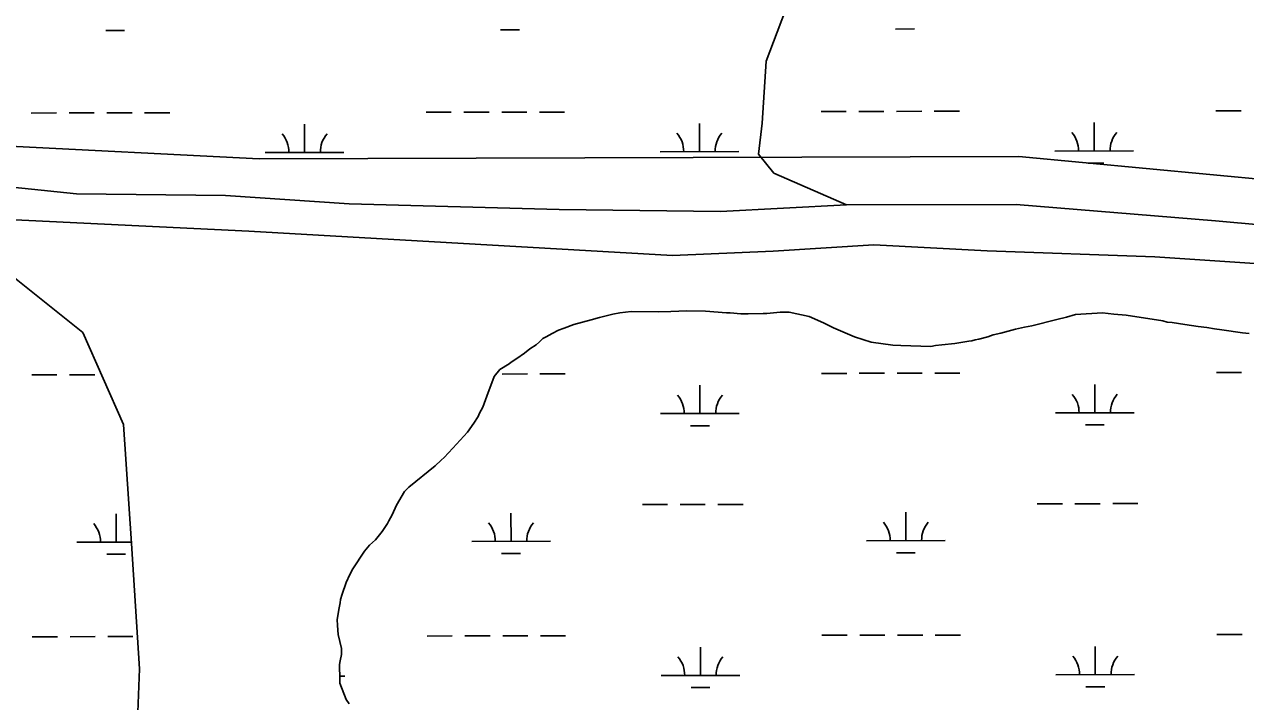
# Model space of a CAD drawing. Extents: x 3329332 to 3367211, y 631066 to 656469.
# Drawn here: x 3362820 to 3364372, y 648725 to 649585 of the extents above; entities that cross this region are included whole.
import ezdxf

# ---------------------------------------------------------------- set-up
doc = ezdxf.new("R2010")
doc.units = 0
doc.layers.add('V-TOPO-SHOR', color=7, linetype='Continuous')
doc.layers.add('V-WETL-SWMP', color=7, linetype='Continuous')

msp = doc.modelspace()

# ---------------------------------------------------------------- linework, layer by layer
at = {"layer": 'V-TOPO-SHOR'}
for points in [[(3364393.1183512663, 650638.3111235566), (3364368.6617707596, 650599.0155256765), (3364363.8112582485, 650569.5693295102), (3364363.9132672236, 650515.6016380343), (3364363.978182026, 650481.2585616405), (3364334.689636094, 650402.704460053), (3364290.6269875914, 650353.559460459), (3364246.6107068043, 650279.8836920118), (3364207.5005797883, 650206.2171971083), (3364143.8504103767, 650137.4104882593), (3364075.275540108, 650078.4068134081), (3364011.597550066, 650024.3185658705), (3363957.741141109, 649965.3427116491), (3363918.6031934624, 649906.3946780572), (3363908.837253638, 649881.845362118), (3363903.958920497, 649867.1176272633), (3363825.7664870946, 649705.0661761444), (3363762.3017885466, 649538.1363918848), (3363757.544011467, 649459.6286580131), (3363752.7120460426, 649420.3701543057), (3363772.3830288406, 649395.8764796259), (3363864.498353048, 649355.7779093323)], [(3364568.4457821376, 649314.4497547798), (3364333.783200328, 649335.3355719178), (3364080.4574837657, 649356.1861122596), (3363864.498353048, 649355.7779093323), (3363704.543745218, 649347.4770504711), (3363499.244223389, 649349.7551678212), (3363232.612893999, 649357.2496999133), (3363075.28917148, 649367.6170153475), (3362885.986622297, 649369.9253699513), (3362733.985144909, 649385.6350886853), (3362078.053831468, 649413.7231444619), (3361806.0700196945, 649431.8722458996), (3361350.1210224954, 649449.6736189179), (3361160.8033546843, 649459.9804598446), (3361040.7958225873, 649475.7506530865), (3360963.492240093, 649467.6060200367), (3360902.230986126, 649435.4961652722), (3360859.637906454, 649400.7554251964), (3360841.015088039, 649379.3908515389), (3360822.36203237, 649374.0232505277), (3360809.0211427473, 649379.3303770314), (3360670.0229056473, 649568.3658304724), (3360605.89390788, 649642.8974204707)], [(3362571.4198099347, 649348.0014070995), (3363104.7026268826, 649322.3476944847), (3363643.3278471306, 649291.371736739), (3363771.2935492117, 649296.9459589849), (3363899.2542117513, 649305.1863433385), (3364043.2420841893, 649297.4599923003), (3364256.550171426, 649289.8646693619), (3364757.8541617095, 649256.1519959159)]]:
    msp.add_lwpolyline(points, dxfattribs=at)
at = {"layer": 'V-WETL-SWMP'}
for p, q in [((3362923.048128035, 649577.2712789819), (3362947.0480851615, 649577.3166433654)), ((3363424.955231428, 649578.2199767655), (3363448.9551885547, 649578.2653411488)), ((3363926.862334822, 649579.1686745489), (3363950.8622919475, 649579.2140389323)), ((3363118.0160000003, 649414.2880000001), (3361899.44, 649475.7390000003)), ((3362828.4020861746, 649472.4521934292), (3362860.40202901, 649472.5126792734)), ((3362876.4020004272, 649472.5429221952), (3362908.4019432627, 649472.6034080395)), ((3362924.4019146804, 649472.6336509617), (3362956.4018575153, 649472.6941368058)), ((3362972.4018289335, 649472.7243797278), (3363004.4017717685, 649472.784865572)), ((3363330.309189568, 649473.4008912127), (3363362.309132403, 649473.4613770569)), ((3363378.309103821, 649473.4916199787), (3363410.309046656, 649473.5521058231)), ((3363426.3090180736, 649473.5823487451), (3363458.308960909, 649473.6428345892)), ((3363474.3089323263, 649473.6730775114), (3363506.308875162, 649473.7335633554)), ((3363832.216292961, 649474.3495889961), (3363864.216235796, 649474.4100748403)), ((3363880.2162072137, 649474.4403177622), (3363912.216150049, 649474.5008036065)), ((3363928.216121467, 649474.5310465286), (3363960.2160643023, 649474.5915323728)), ((3363976.21603572, 649474.6217752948), (3364008.215978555, 649474.6822611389)), ((3364334.123396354, 649475.2982867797), (3364366.1233391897, 649475.3587726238)), ((3363175.8133773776, 649422.3667747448), (3363175.7453308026, 649458.3667104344)), ((3363677.720480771, 649423.3154725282), (3363677.6524341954, 649459.315408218)), ((3364179.6275841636, 649424.2641703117), (3364179.559537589, 649460.2641060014)), ((3363125.813466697, 649422.2722656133), (3363225.813288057, 649422.4612838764)), ((3363627.72057009, 649423.2209633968), (3363727.720391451, 649423.4099816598)), ((3364129.6276734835, 649424.1696611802), (3364229.627494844, 649424.3586794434)), ((3364083.878, 649417.053), (3363118.0160000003, 649414.2879999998)), ((3364563.143, 649372.237), (3364083.878, 649417.0530000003)), ((3364171.937101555, 649408.8186063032), (3364191.656730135, 649408.8558800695)), ((3362800.543, 649267.958), (3362893.793, 649193.508)), ((3363567.7130005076, 649216.9539990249), (3363576.5579960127, 649218.6300076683)), ((3363576.5579960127, 649218.6300076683), (3363590.9659915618, 649220.1930162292)), ((3363590.9659915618, 649220.1930162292), (3363626.2059912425, 649219.9420168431)), ((3363626.2059912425, 649219.9420168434), (3363641.5129866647, 649220.0960256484)), ((3363641.5129866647, 649220.0960256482), (3363661.473986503, 649221.0820259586)), ((3363661.473986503, 649221.0820259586), (3363685.5789862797, 649220.5940263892)), ((3363685.5789862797, 649220.5940263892), (3363711.9739860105, 649218.6680269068)), ((3363711.9739860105, 649218.6680269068), (3363716.609985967, 649218.5740269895)), ((3363716.609985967, 649218.5740269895), (3363730.497985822, 649217.3650272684)), ((3363763.428981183, 649217.625036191), (3363780.1649810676, 649219.6040364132)), ((3363780.1649810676, 649219.6040364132), (3363791.753985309, 649219.3690282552)), ((3363791.753985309, 649219.3690282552), (3363817.1459894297, 649213.7530203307)), ((3364155.742946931, 649216.6301020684), (3364190.1029554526, 649218.7160856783)), ((3364190.1029554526, 649218.7160856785), (3364204.444959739, 649217.0340774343)), ((3363505.6740007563, 649199.1969985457), (3363517.820000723, 649203.5889986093)), ((3363517.820000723, 649203.5889986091), (3363540.203000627, 649209.6279987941)), ((3363540.203000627, 649209.6279987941), (3363550.4670005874, 649212.6659988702)), ((3363550.4670005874, 649212.6659988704), (3363567.7130005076, 649216.9539990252)), ((3363730.497985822, 649217.3650272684), (3363739.768985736, 649217.1770274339)), ((3363739.768985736, 649217.1770274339), (3363758.793981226, 649217.7190361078)), ((3363758.793981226, 649217.719036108), (3363763.428981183, 649217.625036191)), ((3363817.1459894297, 649213.7530203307), (3363835.537989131, 649205.9610209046)), ((3363835.537989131, 649205.9610209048), (3363847.9319889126, 649199.6810213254)), ((3364100.259973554, 649201.986050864), (3364131.9609514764, 649210.1550933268)), ((3364131.9609514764, 649210.1550933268), (3364144.078946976, 649213.1561019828)), ((3364144.078946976, 649213.1561019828), (3364155.742946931, 649216.6301020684)), ((3364204.444959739, 649217.0340774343), (3364220.1879551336, 649215.787086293)), ((3364220.1879551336, 649215.7870862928), (3364266.875954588, 649208.3480873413)), ((3364266.875954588, 649208.3480873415), (3364272.4099545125, 649206.8450874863)), ((3364272.4099545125, 649206.8450874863), (3364278.4269544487, 649206.2590876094)), ((3364278.4269544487, 649206.259087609), (3364294.604954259, 649203.6130879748)), ((3364294.604954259, 649203.6130879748), (3364311.718954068, 649201.4110883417)), ((3362893.793, 649193.508), (3362945.537, 649076.6190000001)), ((3363478.5050007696, 649185.8359985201), (3363482.7240007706, 649188.068998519)), ((3363482.7240007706, 649188.068998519), (3363490.699000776, 649192.544998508)), ((3363490.699000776, 649192.544998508), (3363498.6640007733, 649196.5569985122)), ((3363498.6640007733, 649196.5569985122), (3363505.6740007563, 649199.1969985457)), ((3363847.9319889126, 649199.6810213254), (3363874.5929840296, 649188.0100307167)), ((3363874.5929840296, 649188.0100307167), (3363895.7949837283, 649181.5520312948)), ((3364032.6769825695, 649185.270033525), (3364044.3319781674, 649188.2800419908)), ((3364044.3319781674, 649188.2800419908), (3364050.8689781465, 649190.4660420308)), ((3364050.8689781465, 649190.4660420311), (3364060.650978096, 649192.5870421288)), ((3364060.650978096, 649192.5870421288), (3364079.305978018, 649197.7740422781)), ((3364079.305978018, 649197.7740422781), (3364090.9509736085, 649200.3200507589)), ((3364090.9509736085, 649200.3200507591), (3364100.259973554, 649201.986050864)), ((3364311.718954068, 649201.411088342), (3364322.815953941, 649199.7940885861)), ((3364322.815953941, 649199.7940885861), (3364332.522953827, 649198.2060888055)), ((3364332.522953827, 649198.2060888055), (3364341.774953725, 649197.0910890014)), ((3364341.774953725, 649197.0910890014), (3364368.1329534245, 649193.3110895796)), ((3364368.1329534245, 649193.3110895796), (3364376.457953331, 649192.2150897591)), ((3363455.4059962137, 649167.290007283), (3363462.0079962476, 649172.721007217)), ((3363462.0079962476, 649172.721007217), (3363470.0009962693, 649178.1240071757)), ((3363470.0009962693, 649178.1240071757), (3363474.2489962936, 649181.748007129)), ((3363474.2489962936, 649181.748007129), (3363478.5050007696, 649185.8359985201)), ((3363895.7949837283, 649181.5520312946), (3363923.5429834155, 649177.7430318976)), ((3363923.5429834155, 649177.7430318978), (3363933.731983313, 649177.0730320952)), ((3363933.731983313, 649177.073032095), (3363971.7339829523, 649175.839032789)), ((3363971.7339829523, 649175.839032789), (3363977.78898292, 649177.1070328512)), ((3363977.78898292, 649177.1070328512), (3363985.687982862, 649177.8750329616)), ((3363985.687982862, 649177.8750329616), (3364002.4229827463, 649179.8540331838)), ((3364002.4229827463, 649179.8540331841), (3364020.1049826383, 649182.7420333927)), ((3364020.1049826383, 649182.7420333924), (3364023.821982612, 649183.1310334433)), ((3364023.821982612, 649183.1310334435), (3364028.0229825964, 649184.4370334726)), ((3364028.0229825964, 649184.4370334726), (3364032.6769825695, 649185.270033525)), ((3363435.653996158, 649153.7780073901), (3363438.481996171, 649156.0390073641)), ((3363438.481996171, 649156.0390073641), (3363445.5299961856, 649160.5340073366)), ((3363445.5299961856, 649160.5340073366), (3363455.4059962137, 649167.290007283)), ((3363416.782996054, 649137.9290075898), (3363423.9149961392, 649146.596007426)), ((3363423.9149961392, 649146.596007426), (3363435.653996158, 649153.7780073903)), ((3363426.937765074, 649140.9079858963), (3363458.937707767, 649140.9684717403)), ((3363474.937679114, 649140.9987146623), (3363506.937621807, 649141.0592005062)), ((3363832.8450381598, 649141.6752261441), (3363864.844980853, 649141.735711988)), ((3363880.8449522, 649141.7659549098), (3363912.8448948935, 649141.826440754)), ((3363928.8448662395, 649141.8566836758), (3363960.8448089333, 649141.9171695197)), ((3363976.8447802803, 649141.9474124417), (3364008.8447229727, 649142.0078982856)), ((3364334.752139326, 649142.6239239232), (3364366.7520820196, 649142.6844097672)), ((3362829.030902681, 649139.7777877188), (3362861.0308455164, 649139.838273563)), ((3362877.0308169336, 649139.8685164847), (3362909.030759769, 649139.9290023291)), ((3363407.458000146, 649112.61099972), (3363416.782996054, 649137.9290075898)), ((3363678.3492257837, 649090.6411105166), (3363678.2811798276, 649126.6410456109)), ((3364180.25632695, 649091.589808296), (3364180.1882809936, 649127.5897433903)), ((3363402.541004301, 649098.7989917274), (3363407.458000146, 649112.61099972)), ((3363398.2090042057, 649091.0029919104), (3363402.541004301, 649098.7989917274)), ((3363382.887025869, 649067.1979502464), (3363391.0020128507, 649078.6269752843)), ((3363391.0020128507, 649078.6269752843), (3363396.2700041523, 649086.8679920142)), ((3363396.2700041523, 649086.8679920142), (3363398.2090042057, 649091.0029919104)), ((3363628.3493153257, 649090.5466013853), (3363728.3491362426, 649090.7356196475)), ((3364130.2564164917, 649091.4952991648), (3364230.2562374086, 649091.684317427)), ((3362945.537, 649076.6190000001), (3362955.68, 648925.681)), ((3363364.38503438, 649046.7039338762), (3363382.887025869, 649067.1979502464)), ((3363666.378414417, 649075.187456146), (3363690.378371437, 649075.2328205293)), ((3364168.285515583, 649076.1361539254), (3364192.285472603, 649076.1815183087)), ((3363349.23203425, 649031.2439341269), (3363353.015034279, 649034.8769340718)), ((3363353.015034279, 649034.8769340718), (3363364.38503438, 649046.7039338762)), ((3363308.1970559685, 648997.293892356), (3363341.6740429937, 649024.4409173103)), ((3363341.6740429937, 649024.4409173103), (3363349.23203425, 649031.2439341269)), ((3363292.430051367, 648974.425901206), (3363302.985051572, 648991.8349008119)), ((3363302.985051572, 648991.8349008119), (3363308.1970559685, 648997.293892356)), ((3363287.0770512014, 648962.0129015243), (3363292.430051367, 648974.425901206)), ((3363605.1595428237, 648975.0705641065), (3363637.1594855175, 648975.1310499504)), ((3363653.1594568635, 648975.1612928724), (3363685.1593995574, 648975.2217787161)), ((3363701.159370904, 648975.2520216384), (3363733.159313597, 648975.312507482)), ((3364107.0666439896, 648976.0192618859), (3364139.0665866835, 648976.0797477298)), ((3364155.0665580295, 648976.1099906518), (3364187.066500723, 648976.1704764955)), ((3364203.06647207, 648976.2007194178), (3364235.066414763, 648976.2612052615)), ((3362936.276572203, 648927.3761221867), (3362936.2085256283, 648963.3760578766)), ((3363281.289051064, 648951.0009017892), (3363282.7450511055, 648954.2169017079)), ((3363282.7450511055, 648954.2169017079), (3363287.077051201, 648962.0129015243)), ((3363438.1836023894, 648928.3248663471), (3363438.115556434, 648964.3248014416)), ((3363940.090703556, 648929.2735641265), (3363940.0226575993, 648965.2734992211)), ((3363266.0320508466, 648930.4409022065), (3363274.5920509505, 648940.9339020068)), ((3363274.59205095, 648940.9339020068), (3363281.289051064, 648951.0009017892)), ((3362886.276661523, 648927.2816130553), (3362955.563638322, 648927.4125783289)), ((3362955.68, 648925.681), (3362965.92, 648766.353)), ((3363251.824050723, 648915.8889024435), (3363258.474050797, 648923.6379023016)), ((3363258.474050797, 648923.6379023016), (3363266.0320508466, 648930.4409022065)), ((3363388.183691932, 648928.2303572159), (3363488.183512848, 648928.4193754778)), ((3363890.0907930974, 648929.1790549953), (3363990.090614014, 648929.3680732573)), ((3362924.305761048, 648911.922467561), (3362948.305718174, 648911.9678319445)), ((3363236.9940504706, 648893.46590293), (3363251.824050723, 648915.8889024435)), ((3363426.212791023, 648912.8712119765), (3363450.2127480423, 648912.9165763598)), ((3363928.1198921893, 648913.819909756), (3363952.1198492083, 648913.8652741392)), ((3363233.1350503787, 648886.1239031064), (3363236.9940504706, 648893.46590293)), ((3363228.7560545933, 648876.0098950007), (3363233.1350503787, 648886.1239031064)), ((3363221.361049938, 648854.3639039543), (3363223.3560500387, 648861.27890376)), ((3363223.3560500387, 648861.27890376), (3363228.7560545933, 648876.0098950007)), ((3363219.7540497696, 648843.7299042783), (3363220.8130498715, 648850.2009040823)), ((3363220.8130498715, 648850.2009040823), (3363221.3610499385, 648854.3639039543)), ((3363217.136049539, 648828.942904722), (3363219.7540497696, 648843.7299042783)), ((3363217.449049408, 648821.5169049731), (3363217.136049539, 648828.942904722)), ((3363218.605049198, 648809.8989053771), (3363217.449049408, 648821.5169049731)), ((3362829.6597191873, 648807.1033820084), (3362861.6596620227, 648807.1638678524)), ((3362877.65963344, 648807.1941107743), (3362909.6595762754, 648807.2545966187)), ((3362925.659547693, 648807.2848395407), (3362957.659490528, 648807.3453253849)), ((3363222.8830488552, 648792.1899060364), (3363218.605049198, 648809.8989053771)), ((3363331.5667477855, 648808.0521281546), (3363363.5666904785, 648808.1126139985)), ((3363379.5666618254, 648808.1428569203), (3363411.566604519, 648808.2033427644)), ((3363427.5665758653, 648808.2335856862), (3363459.5665185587, 648808.2940715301)), ((3363475.5664899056, 648808.3243144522), (3363507.5664325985, 648808.384800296)), ((3363833.4738489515, 648809.000825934), (3363865.4737916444, 648809.0613117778)), ((3363881.4737629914, 648809.0915546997), (3363913.4737056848, 648809.1520405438)), ((3363929.4736770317, 648809.1822834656), (3363961.473619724, 648809.2427693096)), ((3363977.473591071, 648809.2730122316), (3364009.473533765, 648809.3334980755)), ((3364335.3809501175, 648809.9495237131), (3364367.380892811, 648810.010009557)), ((3363221.1730486, 648776.4569065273), (3363222.733048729, 648784.7729062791)), ((3363222.733048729, 648784.7729062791), (3363222.8830488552, 648792.1899060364)), ((3363678.9780365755, 648757.9667103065), (3363678.9099906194, 648793.9666454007)), ((3364180.885137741, 648758.9154080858), (3364180.8170917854, 648794.9153431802)), ((3363220.1520485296, 648771.8399066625), (3363221.1730486, 648776.4569065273)), ((3363220.694048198, 648752.814907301), (3363220.1520485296, 648771.8399066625)), ((3362965.92, 648766.353), (3362959.557, 648590.049)), ((3363220.571964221, 648757.1002375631), (3363227.070845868, 648757.1125216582)), ((3363220.6000524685, 648748.1798990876), (3363220.694048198, 648752.814907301)), ((3363628.978126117, 648757.8722011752), (3363728.977947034, 648758.0612194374)), ((3364130.885227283, 648758.8208989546), (3364230.8850482, 648759.0099172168)), ((3363228.5310476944, 648727.613908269), (3363220.6000524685, 648748.1798990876)), ((3363667.0072252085, 648742.5130559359), (3363691.0071822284, 648742.5584203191)), ((3364168.9143263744, 648743.4617537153), (3364192.9142833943, 648743.5071180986)), ((3363232.5900519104, 648721.9669001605), (3363228.5310476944, 648727.613908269))]:
    msp.add_line(p, q, dxfattribs=at)
for centre, radius, start, end in [((3363120.5696424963, 649422.7371578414), 35.24628790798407, 359.336479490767, 40.88013782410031), ((3363231.0553173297, 649422.9459963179), 35.24628790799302, 139.33647648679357, 180.8801348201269), ((3363622.476745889, 649423.685855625), 35.24628790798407, 359.336479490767, 40.88013782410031), ((3363732.9624207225, 649423.8946941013), 35.24628790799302, 139.33647648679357, 180.8801348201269), ((3364124.3838492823, 649424.6345534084), 35.24628790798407, 359.336479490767, 40.88013782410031), ((3364234.8695241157, 649424.8433918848), 35.24628790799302, 139.33647648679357, 180.8801348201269), ((3363623.1054911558, 649091.0114936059), 35.24628790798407, 359.336479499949, 40.88013783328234), ((3363733.591165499, 649091.2203320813), 35.246287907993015, 139.3364764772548, 180.88013481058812), ((3364125.0125923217, 649091.9601913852), 35.24628790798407, 359.336479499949, 40.88013783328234), ((3364235.498266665, 649092.1690298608), 35.246287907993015, 139.3364764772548, 180.88013481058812), ((3362881.0328373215, 648927.7465052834), 35.24628790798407, 359.336479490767, 40.88013782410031), ((3363382.939867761, 648928.6952494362), 35.24628790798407, 359.336479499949, 40.88013783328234), ((3363493.4255421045, 648928.9040879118), 35.246287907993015, 139.3364764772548, 180.88013481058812), ((3363884.8469689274, 648929.6439472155), 35.24628790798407, 359.336479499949, 40.88013783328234), ((3363995.3326432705, 648929.8527856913), 35.246287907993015, 139.3364764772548, 180.88013481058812), ((3363623.7343019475, 648758.3370933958), 35.24628790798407, 359.336479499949, 40.88013783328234), ((3363734.21997629, 648758.5459318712), 35.246287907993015, 139.3364764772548, 180.88013481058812), ((3364125.6414031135, 648759.2857911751), 35.24628790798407, 359.336479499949, 40.88013783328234), ((3364236.1270774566, 648759.4946296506), 35.246287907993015, 139.3364764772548, 180.88013481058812)]:
    msp.add_arc(centre, radius, start, end, dxfattribs=at)

doc.saveas('drawing.dxf')
